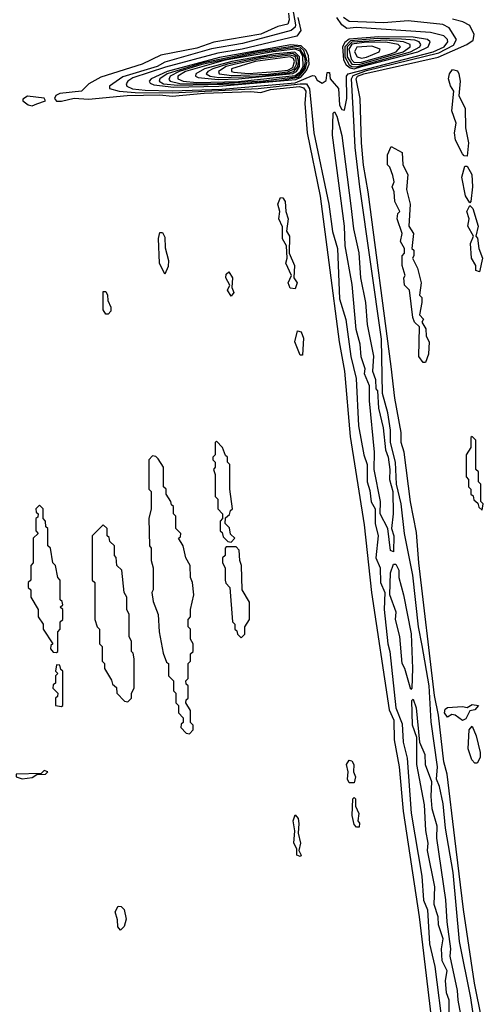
# Model space of a CAD drawing. Extents: x 2737310 to 2869991, y 870230 to 1012730.
# Tile 313 of 479: x 2789085 to 2790970, y 957739 to 961745. Entities that reach past the tile are written whole.
import ezdxf

# ---------------------------------------------------------------- set-up
doc = ezdxf.new("R2010")
doc.units = 0

msp = doc.modelspace()

# ---------------------------------------------------------------- linework, layer by layer
at = {"layer": '0CON02XD'}
for points in [[(2790183.7, 961856.3), (2790206.2, 961725), (2790204.4, 961715), (2790188.9, 961701.1), (2789991.2, 961648.8), (2789865, 961627.1), (2789675, 961572), (2789643.3, 961555), (2789505, 961513.1), (2789450, 961475), (2789450, 961465), (2789490, 961455), (2789555, 961449.7), (2789705, 961447.5), (2790055, 961465.2), (2790225, 961484.7), (2790251.2, 961485), (2790263.8, 961463.8), (2790281.4, 961285), (2790342, 960995), (2790357, 960883), (2790376.7, 960815), (2790385, 960610), (2790411.2, 960525), (2790431.2, 960375), (2790453.3, 960285), (2790462.3, 960092.3), (2790483.8, 959975), (2790497.5, 959935), (2790497.5, 959865), (2790509.3, 959829.3), (2790513.6, 959783.6), (2790530, 959755), (2790530, 959695), (2790542.5, 959645), (2790533.3, 959555), (2790550, 959515), (2790552.5, 959455), (2790570, 959415), (2790567.5, 959345), (2790581.2, 959205), (2790590, 959175), (2790614, 958945), (2790640.7, 958880.7), (2790643.8, 958805), (2790660.7, 958740.7), (2790676.4, 958516.4), (2790720.7, 958260.7), (2790727, 958163), (2790743, 958123), (2790751.2, 957985), (2790773, 957893), (2790807, 957627)], [(2790178.6, 961771.4), (2790181.2, 961745), (2790175, 961727.5), (2790135, 961717.5), (2790065, 961686.7), (2789875, 961654.4), (2789805, 961630), (2789658.7, 961601.3), (2789582.5, 961565), (2789415, 961511.2), (2789365.9, 961484.1), (2789335.9, 961454.1), (2789247.5, 961445), (2789232.5, 961437.5), (2789226.7, 961425), (2789234, 961414), (2789255.4, 961414.6), (2789306.1, 961426.1), (2789365, 961421.9), (2789522.6, 961437.4), (2789655, 961439.4), (2789705, 961434.3), (2789835, 961446.5), (2790025, 961453.8), (2790065, 961449.2), (2790105, 961461.3), (2790223, 961473), (2790238.8, 961468.8), (2790248.2, 961455), (2790244.4, 961405), (2790253.8, 961285), (2790307.2, 961027.2), (2790342.5, 960757.5), (2790384, 960435), (2790405.8, 960315), (2790429.3, 960049.3), (2790485, 959690), (2790516, 959415), (2790587.3, 958937.3), (2790606.7, 958895), (2790607.1, 958815), (2790628.6, 958705), (2790644.2, 958525), (2790708.6, 958095), (2790758, 957685)], [(2790215.5, 961755), (2790228, 961702), (2790211.7, 961678.3), (2789990, 961625), (2789891.2, 961608.8), (2789677.9, 961552.1), (2789545, 961509.5), (2789524, 961495), (2789518, 961485), (2789521.2, 961475), (2789544.1, 961464.1), (2789595, 961459.2), (2789705, 961456.3), (2789906.9, 961463.1), (2790205, 961488.2), (2790275, 961518.8), (2790285, 961517.5), (2790295, 961500), (2790315, 961487.5), (2790331.7, 961498.3), (2790335, 961530), (2790345, 961530), (2790347.5, 961505), (2790355.9, 961495.9), (2790380.8, 961465), (2790385, 961397.5), (2790395, 961380), (2790405, 961377.5)], [(2790405, 961377.5), (2790415.7, 961424.3), (2790414, 961515), (2790420, 961525), (2790765.6, 961614.4), (2790811.4, 961635), (2790826, 961655), (2790824, 961665), (2790809.3, 961679.3), (2790755, 961693.8), (2790455, 961713.3), (2790415, 961710), (2790394.2, 961724.2), (2790374.2, 961754.2)], [(2790936.9, 957645), (2790920, 957765), (2790873.9, 957993.9), (2790847.1, 958275), (2790816.2, 958455), (2790807.5, 958555), (2790792.5, 958625), (2790780, 958655), (2790783.3, 958705), (2790758.3, 958888.3), (2790750, 959035), (2790721.2, 959198.8), (2790706, 959275), (2790683.8, 959485), (2790650, 959655), (2790636.2, 959775), (2790617.5, 959855), (2790612.5, 959945), (2790592.5, 960025), (2790592.5, 960075), (2790582.5, 960145), (2790560, 960225), (2790555.7, 960445), (2790468.6, 961065), (2790448.6, 961225), (2790443.1, 961335), (2790433.8, 961505), (2790441, 961519), (2790495, 961539.2), (2790789.4, 961610.6), (2790848.5, 961641.5), (2790860.8, 961665), (2790831.7, 961711.7), (2790805, 961725.7), (2790665, 961740.6), (2790565, 961732.7), (2790425, 961738.1), (2790401.4, 961755)], [(2790963.6, 957676.4), (2790934.3, 957825), (2790889.4, 958125), (2790854.4, 958415), (2790822.5, 958675), (2790810, 958725), (2790788.1, 958915), (2790772.2, 958995), (2790707.5, 959535), (2790698.3, 959658.3), (2790674.1, 959784.1), (2790648, 959985), (2790636.2, 960025), (2790636.2, 960065), (2790610.8, 960205), (2790596, 960334), (2790502.5, 961045), (2790483.2, 961153.2), (2790474.3, 961245), (2790469.2, 961425), (2790452.5, 961505), (2790458.6, 961515), (2790483.8, 961525), (2790786.4, 961593.6), (2790902.5, 961645), (2790928.3, 961661.7), (2790932.5, 961685), (2790915, 961722.5), (2790886.2, 961736.2), (2790845, 961748)], [(2790445, 961545.8), (2790475, 961554.8), (2790704.3, 961615), (2790745.8, 961635), (2790754, 961655), (2790743.3, 961665), (2790684.7, 961674.7), (2790545, 961676.1), (2790425, 961665.7), (2790407.1, 961652.9), (2790397.4, 961635), (2790401.7, 961581.7), (2790411.9, 961561.9), (2790428.9, 961548.9), (2790445, 961545.8)], [(2790455, 961553.6), (2790674.3, 961615), (2790712, 961635), (2790716, 961645), (2790708.8, 961655), (2790691.5, 961661.5), (2790636.8, 961666.8), (2790541.4, 961668.6), (2790430.5, 961659.5), (2790407.5, 961635), (2790407.5, 961595), (2790425, 961561.8), (2790435, 961554.8), (2790455, 961553.6)], [(2790465, 961563.5), (2790644.3, 961615), (2790672.5, 961635), (2790672, 961645), (2790645.2, 961655.2), (2790575, 961661.5), (2790435, 961654), (2790416.7, 961635), (2790416.8, 961595), (2790434.8, 961564.8), (2790465, 961563.5)], [(2789711.3, 961471.3), (2789895, 961474.9), (2790208.3, 961501.7), (2790228.3, 961511.7), (2790251.8, 961538.2), (2790262.2, 961565), (2790258.7, 961598.7), (2790249.5, 961619.5), (2790229.6, 961639.6), (2790187.3, 961642.7), (2789897.7, 961592.3), (2789684.8, 961535.2), (2789619.2, 961505), (2789612, 961495), (2789615, 961487.5), (2789630.7, 961480.7), (2789711.3, 961471.3)], [(2789728.4, 961478.4), (2789975, 961484.9), (2790141.8, 961498.2), (2790218, 961512), (2790246.2, 961543.8), (2790254.4, 961575.6), (2790239.7, 961619.7), (2790225, 961633.3), (2790205, 961637.5), (2790055, 961616.4), (2789825, 961569), (2789684.4, 961525), (2789654.2, 961505), (2789652, 961495), (2789670, 961485), (2789728.4, 961478.4)], [(2789865, 961484.9), (2790075, 961496.8), (2790205, 961512.3), (2790224.9, 961525.1), (2790241.3, 961548.7), (2790247.6, 961575), (2790244.1, 961595), (2790225.3, 961625.3), (2790195, 961631), (2790055, 961611.1), (2789825, 961563), (2789733.3, 961535), (2789697.1, 961515), (2789691.7, 961501.7), (2789696.2, 961495), (2789736.2, 961486.2), (2789865, 961484.9)], [(2789805, 961490.3), (2789975, 961494.4), (2790205, 961518.2), (2790225, 961533.9), (2790237.2, 961555), (2790236.6, 961596.6), (2790225, 961617), (2790205.6, 961625.6), (2790115.1, 961615.1), (2789919.9, 961580.1), (2789759.4, 961535), (2789727.5, 961515), (2789728, 961505), (2789750, 961495), (2789805, 961490.3)], [(2790445, 961571.6), (2790475, 961573), (2790590.6, 961605), (2790615.7, 961615), (2790634, 961635), (2790623.3, 961645), (2790573.8, 961653.8), (2790485, 961653), (2790435, 961645.6), (2790423.8, 961625), (2790432.2, 961585), (2790445, 961571.6)], [(2790475, 961588.4), (2790495, 961592.7), (2790546.2, 961615), (2790551.2, 961625), (2790517.3, 961637.3), (2790455.8, 961634.2), (2790446.1, 961615), (2790456.5, 961595), (2790475, 961588.4)], [(2789892.1, 961502.1), (2789975, 961504.6), (2790195, 961526.4), (2790209.8, 961535), (2790223.3, 961555), (2790223.1, 961595), (2790203.5, 961613.5), (2790125, 961606.8), (2789947.1, 961575), (2789835.8, 961545), (2789800.8, 961525), (2789800, 961515), (2789810.7, 961510.7), (2789892.1, 961502.1)], [(2789895, 961510), (2790045, 961514.4), (2790175, 961527.4), (2790199.4, 961535), (2790215.6, 961555), (2790218.8, 961575), (2790214.8, 961595), (2790195, 961608), (2790079.2, 961595), (2789930, 961565), (2789870, 961545), (2789850, 961535), (2789843.3, 961525), (2789860, 961515), (2789895, 961510)], [(2789948.1, 961518.1), (2790095, 961524), (2790175, 961533.1), (2790201.1, 961545), (2790210.4, 961565), (2790209.4, 961585), (2790205, 961595.3), (2790185, 961601.5), (2790065, 961586.6), (2789962.5, 961565), (2789924.3, 961555), (2789893.8, 961535), (2789896.7, 961525), (2789948.1, 961518.1)], [(2790015, 961526.6), (2790125, 961534.5), (2790175, 961540.4), (2790195, 961550.3), (2790202.4, 961575), (2790197.8, 961587.8), (2790185, 961594.7), (2790042.5, 961575), (2789946.7, 961545), (2789946.7, 961535), (2789955, 961532.2), (2790015, 961526.6)], [(2790905, 961190), (2790891.7, 961191.7), (2790885, 961200), (2790857.5, 961255), (2790852.5, 961285), (2790860, 961325), (2790842.5, 961375), (2790850, 961455), (2790836.4, 961476.4), (2790828.8, 961505), (2790832.5, 961525), (2790845, 961542.5), (2790865, 961537.5), (2790870, 961525), (2790876.2, 961495), (2790870, 961435), (2790896.7, 961385), (2790897.5, 961305), (2790910, 961245), (2790905, 961190)], [(2789135, 961395.6), (2789155, 961402.5), (2789190, 961415), (2789185, 961426.7), (2789116.2, 961433.8), (2789098.3, 961421.7), (2789097.5, 961415), (2789118.9, 961398.9), (2789135, 961395.6)], [(2790605, 959580), (2790592.5, 959585), (2790582.5, 959675), (2790550, 959735), (2790552.5, 959785), (2790526.7, 959915), (2790527.5, 959985), (2790506.7, 960195), (2790507.5, 960255), (2790487.5, 960305), (2790490, 960325), (2790473.9, 960373.9), (2790470, 960425), (2790453.3, 960485), (2790437.3, 960667.3), (2790408.8, 960825), (2790405.9, 960905.9), (2790356.9, 961275), (2790360, 961365), (2790365, 961370), (2790375, 961352.5), (2790394.4, 961274.4), (2790432, 960988), (2790442, 960895), (2790463.9, 960796.1), (2790470.8, 960695), (2790491.4, 960595), (2790497.5, 960505), (2790523.6, 960376.4), (2790520, 960315), (2790531.7, 960281.7), (2790533, 960243), (2790540, 960235), (2790543.3, 960165), (2790562.5, 960085), (2790572, 959995), (2790583.3, 959965), (2790590, 959915), (2790588.8, 959875), (2790602.5, 959825), (2790603.3, 959735), (2790596.2, 959675), (2790606.7, 959645), (2790605, 959580)], [(2790735, 960350), (2790725, 960350), (2790707.5, 960375), (2790710, 960495), (2790690, 960515), (2790683, 960533), (2790670, 960645), (2790650, 960665), (2790647.5, 960695), (2790652.5, 960705), (2790640, 960745), (2790640, 960785), (2790650, 960795), (2790650, 960815), (2790633, 960843), (2790640, 960875), (2790620, 960935), (2790623, 960957), (2790630, 960965), (2790610, 961005), (2790607.5, 961045), (2790600, 961065), (2790607.5, 961085), (2790601.7, 961111.7), (2790590, 961145), (2790580, 961155), (2790580, 961195), (2790595, 961230), (2790640, 961205), (2790642.5, 961155), (2790662.5, 961115), (2790657.5, 961055), (2790672.5, 960995), (2790667.5, 960905), (2790686.7, 960875), (2790680, 960815), (2790687, 960807), (2790687.5, 960785), (2790682.5, 960775), (2790702.5, 960735), (2790717.5, 960675), (2790710, 960625), (2790720, 960615), (2790720, 960595), (2790710, 960545), (2790727, 960527), (2790720, 960515), (2790737, 960487), (2790738.3, 960458.3), (2790750, 960435), (2790747.5, 960385), (2790735, 960350)], [(2790915, 961000), (2790898.3, 961028.3), (2790883.3, 961105), (2790895, 961150), (2790905, 961150), (2790923.8, 961115), (2790926.2, 961065), (2790920, 961005), (2790915, 961000)], [(2790205, 960650), (2790185, 960652.5), (2790176.7, 960675), (2790190, 960705), (2790167.5, 960755), (2790172.5, 960775), (2790170, 960825), (2790153.6, 960853.6), (2790153, 960903), (2790138.8, 960935), (2790143.3, 960965), (2790134, 960995), (2790145, 961022.5), (2790155, 961020), (2790163.8, 961005), (2790166.7, 960965), (2790176.7, 960935), (2790170, 960885), (2790182.5, 960865), (2790180, 960795), (2790202.5, 960745), (2790200, 960695), (2790213.3, 960675), (2790205, 960650)], [(2790955, 960720), (2790940, 960725), (2790940, 960745), (2790922.5, 960775), (2790917.5, 960835), (2790930, 960865), (2790906.7, 960905), (2790912.5, 960935), (2790902.5, 960965), (2790915, 960990), (2790927, 960977), (2790948.8, 960905), (2790940, 960865), (2790947, 960857), (2790952.5, 960815), (2790966.7, 960775), (2790955, 960720)], [(2789675, 960710), (2789653.8, 960755), (2789650, 960855), (2789655, 960880), (2789665, 960880), (2789675, 960860), (2789677, 960817), (2789690, 960765), (2789689.3, 960740.7), (2789675, 960710)], [(2789945, 960620), (2789930, 960645), (2789940, 960665), (2789923.8, 960695), (2789925, 960710), (2789935, 960720), (2789950, 960695), (2789947.5, 960655), (2789956.2, 960635), (2789945, 960620)], [(2789445, 960547.5), (2789435, 960547.5), (2789423.8, 960565), (2789425, 960640), (2789435, 960640), (2789442.5, 960625), (2789443, 960603), (2789455.9, 960575.9), (2789455, 960560), (2789445, 960547.5)], [(2790235, 960380), (2790225, 960380), (2790203.8, 960435), (2790215, 960480), (2790230, 960475), (2790239.3, 960449.3), (2790235, 960380)], [(2789945, 959620), (2789960, 959635), (2789941.7, 959651.7), (2789938.3, 959678.3), (2789920, 959695), (2789921.7, 959718.3), (2789938.3, 959731.7), (2789941.7, 959748.3), (2789950, 959755), (2789940, 959835), (2789940, 959935), (2789930, 959945), (2789930, 959965), (2789921.7, 959971.7), (2789910, 960005), (2789885, 960030), (2789880, 960025), (2789880, 959975), (2789870, 959965), (2789870, 959955), (2789880, 959945), (2789880, 959925), (2789872.5, 959915), (2789880, 959895), (2789880, 959805), (2789890, 959795), (2789890, 959755), (2789910, 959735), (2789910, 959715), (2789900, 959705), (2789900, 959665), (2789908.3, 959658.3), (2789911.7, 959641.7), (2789931.7, 959621.7), (2789945, 959620)], [(2790965, 959750), (2790970, 959775), (2790960, 959785), (2790960, 959855), (2790950, 959865), (2790950, 959905), (2790940, 959915), (2790940, 960035), (2790925, 960050), (2790920, 960045), (2790920, 960005), (2790900, 959975), (2790900, 959885), (2790910, 959875), (2790910, 959845), (2790920, 959835), (2790920, 959815), (2790928.3, 959808.3), (2790931.7, 959791.7), (2790948.3, 959778.3), (2790951.7, 959761.7), (2790965, 959750)], [(2789775, 958840), (2789790, 958855), (2789790, 958875), (2789780, 958885), (2789780, 958935), (2789760, 958965), (2789761.7, 958978.3), (2789770, 958985), (2789770, 959035), (2789761.7, 959041.7), (2789760, 959055), (2789770, 959065), (2789770, 959125), (2789780, 959135), (2789780, 959165), (2789790, 959175), (2789790, 959205), (2789780, 959225), (2789780, 959265), (2789770, 959275), (2789770, 959305), (2789780, 959315), (2789780, 959345), (2789792.5, 959405), (2789787.5, 959455), (2789780, 959475), (2789777.5, 959525), (2789760, 959555), (2789750, 959605), (2789730, 959635), (2789738.3, 959641.7), (2789740, 959655), (2789720, 959675), (2789720, 959725), (2789710, 959735), (2789710, 959765), (2789701.7, 959771.7), (2789700, 959785), (2789680, 959815), (2789680, 959835), (2789670, 959845), (2789670, 959925), (2789648.3, 959958.3), (2789638.3, 959968.3), (2789625, 959970), (2789610, 959955), (2789610, 959835), (2789620, 959825), (2789620, 959755), (2789610, 959715), (2789612.5, 959605), (2789620, 959595), (2789620, 959545), (2789627.5, 959515), (2789627.5, 959425), (2789622.5, 959415), (2789628.3, 959378.3), (2789647.5, 959325), (2789652.5, 959255), (2789668.3, 959168.3), (2789681.7, 959131.7), (2789690, 959125), (2789690, 959075), (2789710, 959055), (2789710, 959015), (2789720, 959005), (2789720, 958965), (2789730, 958955), (2789730, 958925), (2789750, 958905), (2789750, 958885), (2789741.7, 958878.3), (2789740, 958865), (2789761.7, 958841.7), (2789775, 958840)], [(2789235, 959170), (2789240, 959175), (2789240, 959255), (2789250, 959265), (2789250, 959295), (2789260, 959305), (2789260, 959345), (2789250, 959355), (2789260, 959365), (2789258.3, 959378.3), (2789250, 959385), (2789250, 959465), (2789240, 959475), (2789230, 959525), (2789220, 959535), (2789210, 959595), (2789200, 959605), (2789200, 959675), (2789191.7, 959681.7), (2789190, 959705), (2789180, 959715), (2789180, 959755), (2789165, 959770), (2789150, 959755), (2789151.7, 959741.7), (2789160, 959735), (2789158.3, 959721.7), (2789150, 959715), (2789150, 959665), (2789160, 959655), (2789140, 959635), (2789140, 959535), (2789130, 959525), (2789130, 959465), (2789120, 959455), (2789120, 959435), (2789130, 959425), (2789130, 959395), (2789160, 959345), (2789160, 959315), (2789180, 959285), (2789180, 959265), (2789220, 959205), (2789211.7, 959198.3), (2789210, 959185), (2789221.7, 959171.7), (2789235, 959170)], [(2789525, 958970), (2789540, 958985), (2789540, 959005), (2789550, 959025), (2789550, 959145), (2789547, 959167), (2789540, 959175), (2789540, 959215), (2789530, 959235), (2789530, 959325), (2789520, 959345), (2789520, 959395), (2789510, 959415), (2789500, 959505), (2789480, 959525), (2789477, 959557), (2789470, 959565), (2789470, 959605), (2789451.7, 959621.7), (2789448.3, 959638.3), (2789440, 959645), (2789440, 959675), (2789425, 959690), (2789380, 959645), (2789380, 959465), (2789390, 959455), (2789390, 959305), (2789400, 959275), (2789410, 959265), (2789410, 959205), (2789420, 959195), (2789420, 959135), (2789430, 959125), (2789430, 959105), (2789458.3, 959058.3), (2789461.7, 959041.7), (2789478.3, 959028.3), (2789480, 959005), (2789511.7, 958971.7), (2789525, 958970)], [(2789985, 959230), (2790000, 959245), (2790000, 959275), (2790020, 959305), (2790020, 959375), (2789990, 959425), (2789987.5, 959525), (2789980, 959545), (2789977, 959587), (2789965, 959600), (2789925, 959600), (2789920, 959595), (2789920, 959565), (2789910, 959555), (2789910, 959535), (2789920, 959515), (2789920, 959465), (2789923, 959453), (2789940, 959435), (2789950, 959295), (2789960, 959285), (2789960, 959265), (2789968.3, 959258.3), (2789970, 959245), (2789985, 959230)], [(2790675, 959020), (2790651.2, 959105), (2790640, 959125), (2790630.8, 959235), (2790612.5, 959305), (2790616.2, 959335), (2790590, 959405), (2790592.5, 959495), (2790605, 959530), (2790615, 959530), (2790626.7, 959505), (2790626.2, 959475), (2790646, 959405), (2790676.1, 959246.1), (2790682, 959105), (2790680, 959025), (2790675, 959020)], [(2789255, 958950), (2789260, 958955), (2789260, 959095), (2789251.7, 959101.7), (2789248.3, 959118.3), (2789235, 959120), (2789230, 959095), (2789240, 959085), (2789230, 959075), (2789230, 959045), (2789221.7, 959038.3), (2789220, 959025), (2789240, 959005), (2789238.3, 958991.7), (2789230, 958985), (2789230, 958955), (2789255, 958950)], [(2790831.2, 957705), (2790831.2, 957755), (2790820, 957785), (2790816.7, 957835), (2790822.5, 957875), (2790802.5, 957915), (2790800, 957965), (2790806.7, 958005), (2790787.5, 958062.5), (2790786.2, 958095), (2790770, 958145), (2790773.6, 958216.4), (2790743.3, 958365), (2790746.2, 958395), (2790735.9, 958445.9), (2790730.7, 958550.7), (2790700, 958715), (2790700, 958825), (2790682.5, 958875), (2790680, 958975), (2790685, 958980), (2790696.7, 958945), (2790710, 958805), (2790732.5, 958755), (2790733.3, 958715), (2790760, 958645), (2790756.7, 958585), (2790761.2, 958535), (2790781.2, 958465), (2790780, 958415), (2790816.4, 958163.6), (2790821.2, 958075), (2790836.2, 957965), (2790833.3, 957935), (2790863.8, 957795), (2790866, 957755), (2790896, 957595)], [(2790885, 958893.3), (2790855, 958916), (2790842.5, 958917.5), (2790825, 958907.5), (2790812.5, 958925), (2790815, 958940), (2790825, 958946.2), (2790885, 958950.8), (2790905, 958946.7), (2790925, 958958.8), (2790950, 958955), (2790935, 958936.7), (2790915, 958932.5), (2790899.2, 958900.8), (2790885, 958893.3)], [(2790945, 958720), (2790935, 958720), (2790923, 958733), (2790908.3, 958778.3), (2790912.5, 958855), (2790925, 958870), (2790941.7, 958831.7), (2790957, 958763), (2790957, 958743), (2790945, 958720)], [(2790445, 958640), (2790425, 958640), (2790417.5, 958655), (2790420, 958685), (2790413.3, 958715), (2790425, 958732.5), (2790435, 958730), (2790443.3, 958715), (2790442.5, 958685), (2790450, 958665), (2790445, 958640)], [(2789095, 958656.7), (2789135, 958662), (2789155, 958673.3), (2789190, 958675), (2789200, 958685), (2789185, 958690), (2789171.7, 958678.3), (2789070, 958675), (2789070, 958665), (2789095, 958656.7)], [(2790465, 958460), (2790455, 958460), (2790445, 958470), (2790437, 958507), (2790440, 958575), (2790445, 958580), (2790450, 958575), (2790450, 958545), (2790463.3, 958515), (2790460, 958485), (2790466.4, 958476.4), (2790465, 958460)], [(2790225, 958340), (2790212.5, 958345), (2790211.7, 958371.7), (2790200, 958395), (2790203.3, 958445), (2790197.5, 958485), (2790205, 958510), (2790216.7, 958495), (2790220, 958475), (2790217.5, 958435), (2790226.7, 958395), (2790220, 958365), (2790230, 958345), (2790225, 958340)], [(2789495, 958040), (2789483.6, 958053.6), (2789483, 958083), (2789473.3, 958115), (2789485, 958137.5), (2789497, 958137), (2789510, 958125), (2789517.5, 958085), (2789510, 958055), (2789495, 958040)]]:
    msp.add_lwpolyline(points, dxfattribs=at)

doc.saveas('drawing.dxf')
